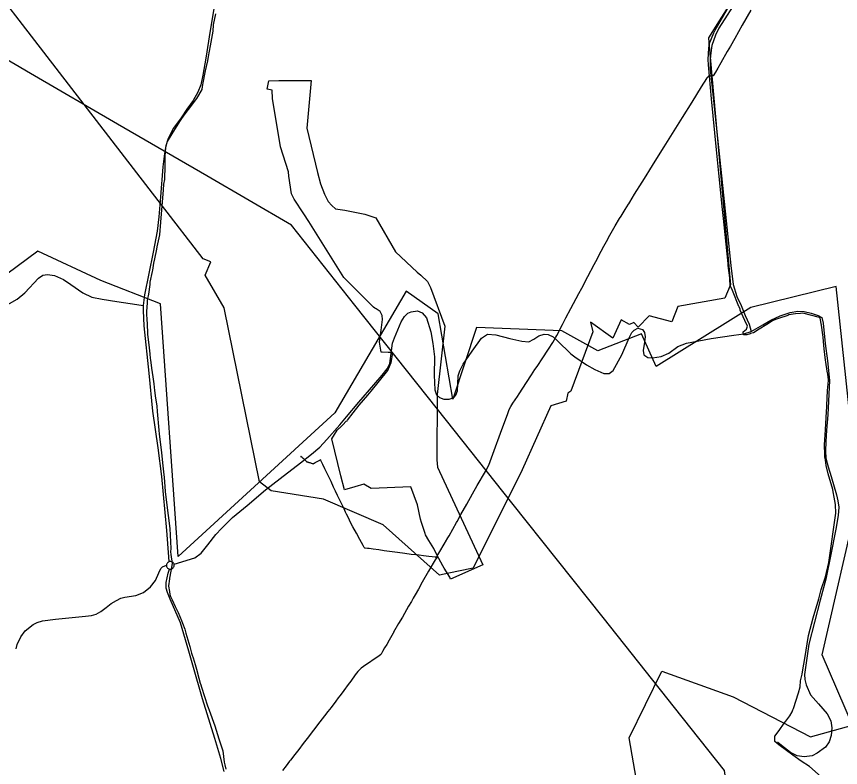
# Model space of a CAD drawing. Extents: x -789162 to -606354, y -1062736 to -945481.
# Drawn here: x -684895 to -682484, y -990695 to -988498 of the extents above; entities that cross this region are included whole.
import ezdxf

# ---------------------------------------------------------------- set-up
doc = ezdxf.new("R2010")
doc.units = 0
for name, color, linetype in [('_SIRSI VZTAHY_CYKLOTRASY MISTNI S', 7, 'Continuous'), ('_SIRSI VZTAHY_ELEKTRICKE VEDENI VN 400 kV S', 7, 'Continuous'), ('_SIRSI VZTAHY_OP vodnich zdroju II stupne', 7, 'Continuous'), ('_SIRSI VZTAHY_SILNICE III TRIDY_STAV', 7, 'Continuous'), ('_SIRSI VZTAHY_VTL PLYNOVOD', 7, 'Continuous')]:
    doc.layers.add(name, color=color, linetype=linetype)

msp = doc.modelspace()

# ---------------------------------------------------------------- linework, layer by layer
at = {"layer": '_SIRSI VZTAHY_CYKLOTRASY MISTNI S'}
msp.add_lwpolyline([(-683047.6, -990923), (-683102.4, -990608.2), (-683006.6, -990413.1), (-682798, -990488.4), (-682572.3, -990604.7), (-682449.2, -990570.5), (-682538.1, -990365.2), (-682432.1, -989903.2), (-682497.1, -989287.3), (-682746.7, -989348.9), (-683023.8, -989521.2), (-683066.3, -989425.6), (-683194.7, -989475.5), (-683299.9, -989417.6), (-683549.5, -989407), (-683618.6, -989616.9), (-683661, -989367.1), (-683755.5, -989301), (-683964.1, -989656.9), (-684422.4, -990077.8), (-684473.7, -989338.6), (-684648.1, -989270.2), (-684832.7, -989184.6), (-685041.3, -989338.6)], dxfattribs=at)
at = {"layer": '_SIRSI VZTAHY_ELEKTRICKE VEDENI VN 400 kV S'}
msp.add_lwpolyline([(-682198.7, -992719.4), (-682367.5, -992387.1), (-682516, -992093.9), (-682661, -991806.9), (-682699.3, -991546.6), (-682750.3, -991201), (-682784.9, -990967.5), (-682824, -990703.2), (-682970.2, -990518.9), (-683178.9, -990255.9), (-683445.5, -989920.7), (-683663.2, -989646.4), (-683905.2, -989342), (-684090.8, -989108.3), (-684338.4, -988964.1), (-684599.3, -988812.2), (-684854, -988664.1), (-685079.5, -988532.9)], dxfattribs=at)
at = {"layer": '_SIRSI VZTAHY_OP vodnich zdroju II stupne'}
for points in [[(-682706.5, -988300.5), (-682839.4, -988510.4), (-682870.9, -988560), (-682869.8, -988572.6), (-682805.7, -989282.2), (-682806.9, -989285), (-682822.4, -989322.1), (-682960.2, -989345.9), (-682977.6, -989390.4), (-683044.6, -989373.2), (-683076.6, -989406.2), (-683089.2, -989393.3), (-683101.3, -989398.3), (-683126.1, -989385.1), (-683150.3, -989438.7), (-683216.2, -989391.6), (-683209.2, -989420.2), (-683273.3, -989593.5), (-683282.1, -989599.2), (-683286.7, -989623), (-683331.6, -989636.8), (-683416.1, -989824.3), (-683558.9, -990111.2), (-683602, -990120.5), (-683624.9, -990125.4), (-683657.2, -990132.4), (-683821.9, -989984.4), (-683996.9, -989909.8), (-684149.6, -989885.3), (-684183.7, -989859), (-684287.2, -989349.7), (-684342.7, -989254.5), (-684327, -989215.8), (-684348.6, -989207), (-684471, -989048.2), (-685340.5, -987920.3)], [(-682532.1, -990730), (-682574.8, -990692.2), (-682599.4, -990676.3), (-682624.1, -990658.6), (-682665, -990628.8), (-682676.3, -990618.5), (-682676.5, -990603.5), (-682664.2, -990586.5), (-682649, -990565.3), (-682644.6, -990559), (-682632.2, -990543.5), (-682626.1, -990531.6), (-682623.4, -990526.2), (-682621.5, -990521.8), (-682607.6, -990476.2), (-682602.1, -990458.5), (-682600.9, -990441.6), (-682596.5, -990421.8), (-682594.3, -990408.8), (-682588.8, -990375.7), (-682577.6, -990308.4), (-682564, -990256.5), (-682547.6, -990201), (-682540.6, -990173.9), (-682528.6, -990137.2), (-682518.2, -990095.4), (-682498.1, -989950.6), (-682498.9, -989925.4), (-682502.6, -989904.1), (-682505.6, -989887.9), (-682507.2, -989881.8), (-682520.9, -989835.6), (-682525.9, -989811.4), (-682528.6, -989794.7), (-682529.9, -989786.8), (-682530.2, -989782.9), (-682530.5, -989779.6), (-682531.1, -989750.9), (-682528.3, -989706.7), (-682526.1, -989670.6), (-682524.4, -989638.7), (-682524.3, -989636.1), (-682521.9, -989591.7), (-682519.9, -989563), (-682519.3, -989559.1), (-682520.2, -989553.9), (-682520.3, -989552.8), (-682521.5, -989543.9), (-682523.1, -989535.1), (-682527.2, -989509.3), (-682528.1, -989503.1), (-682532.6, -989470.2), (-682534.5, -989448.2), (-682535.5, -989435.7), (-682536.1, -989429.2), (-682539.8, -989401.1), (-682543.8, -989380.4), (-682545.9, -989378.3), (-682594.5, -989365.5), (-682601.4, -989366.1), (-682615.6, -989367.2), (-682635.6, -989370.6), (-682638.9, -989371.9), (-682666.1, -989381.1), (-682668.3, -989381.9), (-682674.7, -989384.2), (-682683.1, -989387.6), (-682700.3, -989398.2), (-682722.1, -989412), (-682738.8, -989422.6), (-682747.2, -989425.4), (-682749.1, -989426.4), (-682758.3, -989428.5), (-682763.1, -989428.8), (-682768, -989429.4), (-682769.2, -989420.5), (-682759.4, -989411.9), (-682756.2, -989403.9), (-682764.1, -989386.6), (-682777.4, -989356.7), (-682778.3, -989354.1), (-682781, -989346.8), (-682781.5, -989346), (-682800.4, -989299.4), (-682806.8, -989284.4), (-682808.4, -989266.7), (-682808.6, -989262), (-682812.6, -989225.6), (-682812.9, -989220.3), (-682822.1, -989135.6), (-682826.9, -989088.4), (-682829.7, -989062.6), (-682840.6, -988956.2), (-682846.8, -988887.9), (-682861.9, -988738.8), (-682871, -988639.1), (-682871.8, -988623.8), (-682869.2, -988590.1), (-682868.7, -988582.9), (-682868.1, -988578.7), (-682854.7, -988545.7), (-682851.1, -988537.6), (-682814.5, -988475.4)], [(-684313, -988489.7), (-684319.7, -988521.5), (-684320.4, -988540.8), (-684328.5, -988583.4), (-684334, -988615), (-684336.5, -988627.2), (-684342.9, -988656.7), (-684344.6, -988666.6), (-684348.8, -988686.7), (-684351.8, -988702.6), (-684352.9, -988710.8), (-684368.6, -988737.7), (-684392.9, -988769.5), (-684405.6, -988786.4), (-684416.7, -988802.2), (-684426.4, -988817.8), (-684440.6, -988840.4), (-684454, -988863.4), (-684459.1, -988880.4), (-684461.2, -988906), (-684461.5, -988949.1), (-684462.2, -988960.2), (-684462.5, -988974.2), (-684465.1, -988987.7), (-684466.4, -989004.6), (-684473.6, -989099.5), (-684477.2, -989136.3), (-684484.5, -989171.2), (-684485.5, -989178.1), (-684491.7, -989207), (-684494.4, -989219.7), (-684497.7, -989239.8), (-684498.6, -989243.6), (-684505.1, -989275.2), (-684505, -989278.9), (-684505.4, -989281.5), (-684509.2, -989309.5), (-684510.2, -989314.9), (-684511.7, -989322.6), (-684512.4, -989329.2), (-684512.7, -989332.8), (-684512.7, -989336.5), (-684513.8, -989347.4), (-684513.9, -989351.5), (-684514.5, -989357.2), (-684514.6, -989363.1), (-684514.6, -989372.2), (-684513.9, -989379.9), (-684512.5, -989400.7), (-684511.9, -989421.3), (-684511.8, -989428.2), (-684509.9, -989442.9), (-684507.3, -989466.5), (-684505.1, -989484.9), (-684503.8, -989497.9), (-684502.9, -989501.8), (-684500.1, -989526.9), (-684496.7, -989552), (-684493.7, -989572.2), (-684490.9, -989592), (-684488, -989614.6), (-684487.6, -989618.6), (-684485, -989638), (-684483.2, -989653.7), (-684478.9, -989707.9), (-684477.9, -989719.4), (-684470.7, -989773.4), (-684467.5, -989803.7), (-684463.6, -989838.5), (-684463.1, -989844.9), (-684459.8, -989886.8), (-684455.9, -989919.7), (-684446.4, -989995.2), (-684443.5, -990054.1), (-684444.4, -990064.2), (-684443.6, -990072), (-684440, -990098.4), (-684443.4, -990120.8), (-684447, -990140.4), (-684448.9, -990151.2), (-684449.6, -990155.2), (-684450.6, -990164), (-684447.8, -990179.8), (-684446.2, -990188.3), (-684444.4, -990194.1), (-684439.8, -990204.4), (-684430.8, -990223.4), (-684422.2, -990241.7), (-684412.4, -990264.7), (-684409.1, -990272.5), (-684402.9, -990290.2), (-684399.6, -990301.7), (-684387.9, -990341.1), (-684382.7, -990360.1), (-684380.8, -990366.1), (-684378.6, -990374.4), (-684372.8, -990393.3), (-684368.7, -990406.6), (-684361.4, -990433.6), (-684357.3, -990447.7), (-684355.6, -990453), (-684353.5, -990460), (-684336.1, -990514.5), (-684334.6, -990519.4), (-684331.6, -990526.8), (-684315.1, -990572.7), (-684303.2, -990611.2), (-684291.9, -990645.9), (-684287.1, -990678.7), (-684285.9, -990686.6), (-684282.7, -990699.6)]]:
    msp.add_lwpolyline(points, dxfattribs=at)
msp.add_lwpolyline([(-684014.2, -988953.9), (-684005.3, -988987), (-683994.3, -989017.8), (-683983, -989038.7), (-683972.7, -989050.6), (-683961.4, -989060.2), (-683934.1, -989064.6), (-683876.3, -989075.9), (-683843.8, -989086.9), (-683786.6, -989186.1), (-683723.2, -989245.4), (-683712.2, -989254.2), (-683692.9, -989272.7), (-683683.9, -989290.1), (-683641.7, -989403.7), (-683664.8, -989603.1), (-683665.1, -989794.7), (-683663.7, -989816.2), (-683531, -990101.4), (-683624.9, -990143.3), (-683627.7, -990138.2), (-683643.7, -990111.4), (-683648.1, -990105.1), (-683665.1, -990072.5), (-683673.9, -990053.9), (-683688.7, -990030.2), (-683698.7, -990014.2), (-683699.6, -990010.5), (-683710.6, -989977.6), (-683713.3, -989968.6), (-683722.2, -989925.9), (-683741.3, -989873.2), (-683857.6, -989878.3), (-683879.3, -989865.7), (-683905.2, -989873.4), (-683935.4, -989882.1), (-683946.2, -989841.1), (-683972.1, -989732.9), (-683956.5, -989708.2), (-683945.4, -989696.9), (-683940.2, -989692.1), (-683930.4, -989681.8), (-683928.1, -989680.1), (-683926.4, -989678.5), (-683909.8, -989657.3), (-683892.6, -989634.4), (-683879.5, -989619.9), (-683867.4, -989605.7), (-683857.1, -989593.9), (-683808.6, -989533.4), (-683799.4, -989509.5), (-683795.4, -989487.1), (-683795.1, -989480.7), (-683807.3, -989480.3), (-683824.9, -989479.9), (-683828.1, -989479.2), (-683832.7, -989450.8), (-683828.2, -989415.2), (-683824.1, -989383.8), (-683825.2, -989372.3), (-683831.1, -989361.1), (-683834.1, -989359.1), (-683842.6, -989352.9), (-683846.5, -989350.5), (-683850.6, -989348.1), (-683937.6, -989260.8), (-684039.4, -989096.9), (-684054.1, -989074.9), (-684083.2, -989031.6), (-684090.1, -989016.1), (-684098.2, -988964.8), (-684099.2, -988952), (-684123.1, -988878.9), (-684146.3, -988737.6), (-684147.1, -988713.2), (-684161.6, -988710.2), (-684156.6, -988685.9), (-684127.3, -988684.6), (-684033.2, -988684.9), (-684045.8, -988824)], close=True, dxfattribs=at)
at = {"layer": '_SIRSI VZTAHY_SILNICE III TRIDY_STAV'}
for points in [[(-684312.7, -988445.1), (-684328.6, -988538.5), (-684341.3, -988619.8), (-684349.8, -988669.6), (-684356.2, -988697.6), (-684364.5, -988718.6), (-684378.7, -988743.6), (-684396.6, -988769.1), (-684413.7, -988793.6), (-684435.8, -988824.5), (-684451.4, -988854.1), (-684458.2, -988876.2), (-684462.5, -988898.8), (-684467.3, -988937.6), (-684474.3, -989024.9), (-684478.5, -989083.3), (-684483.5, -989125.2), (-684494.9, -989186.8), (-684520.3, -989311.9), (-684524.9, -989343.2)], [(-682783, -988441.2), (-682840.5, -988531.7), (-682850.3, -988551.7), (-682861.2, -988582.3), (-682863.9, -988604.1), (-682865.5, -988622.8), (-682865.9, -988651.7), (-682850.9, -988789.2), (-682832.9, -988963.9), (-682818.9, -989095.4), (-682804.8, -989226.2), (-682798.8, -989282.1), (-682787.4, -989316.6), (-682775.4, -989343.3), (-682762.8, -989372.4), (-682751.2, -989398.1), (-682745.9, -989419.5)], [(-684922.9, -989341.4), (-684892.9, -989325), (-684870.8, -989306.4), (-684830.7, -989263), (-684818, -989254.6), (-684804.4, -989252.2), (-684784.4, -989255.4), (-684757.2, -989266.8), (-684736.1, -989281.8), (-684700.8, -989305.7), (-684674.6, -989318.4), (-684644.6, -989324.6), (-684601.8, -989331.8), (-684542.9, -989340.2), (-684524.9, -989343.2)], [(-684524.9, -989343.2), (-684524.8, -989358), (-684522.6, -989403), (-684508, -989540.6), (-684496.8, -989652.3), (-684481.6, -989759.9), (-684471.1, -989843.7), (-684455.9, -990001.2), (-684450.8, -990078.4), (-684449.2, -990093)], [(-684434.3, -990100.1), (-684373.7, -990081.7), (-684355.1, -990067.9), (-684335.2, -990043.4), (-684312.4, -990012.9), (-684295.2, -989996), (-684263.1, -989963.6), (-684220.7, -989927.8), (-684167.1, -989882.7), (-684123.9, -989849.7), (-684064.6, -989803.1), (-684032.4, -989777.6), (-684007.8, -989757.7), (-683986.7, -989734.8), (-683949.6, -989692.1), (-683929.5, -989669.1), (-683893.1, -989625.8), (-683880.6, -989610.9), (-683825.6, -989547.4), (-683810.9, -989528.2), (-683803.2, -989512.5), (-683797.8, -989475.4), (-683794.6, -989453.3), (-683788.9, -989437.4), (-683779.5, -989414.2), (-683769.3, -989391.2), (-683760, -989374.8), (-683750.4, -989365.2), (-683740.5, -989361.4), (-683721.6, -989358.8), (-683707.8, -989364.3), (-683695.7, -989379.3), (-683682.9, -989420), (-683676.6, -989454.1), (-683672.6, -989493.3), (-683673.3, -989547.1), (-683671.3, -989589.7), (-683666.2, -989604.4), (-683657.2, -989612.7), (-683645.3, -989617.6), (-683629.7, -989617.3), (-683615.9, -989611.8), (-683609.5, -989605.7), (-683604.5, -989592.8), (-683603.8, -989573), (-683602.5, -989549.3), (-683598.4, -989534), (-683588.6, -989515.1), (-683562.2, -989476.7), (-683534.6, -989438.2), (-683517.2, -989426.6), (-683493, -989429.1), (-683452, -989439.9), (-683417, -989447.3), (-683396.1, -989449.2), (-683381.1, -989441.7), (-683366.7, -989431.7), (-683351.1, -989426.8), (-683339.2, -989427.7), (-683324.6, -989434.9), (-683312.1, -989446.4), (-683273.7, -989484.3), (-683261.3, -989493.5), (-683227.3, -989516.8), (-683203.1, -989530.2), (-683176.9, -989542.4), (-683161.6, -989542), (-683149, -989533.1), (-683124.3, -989487), (-683102.3, -989438.1), (-683094.4, -989422.2), (-683087.7, -989415.1), (-683077.2, -989409.1), (-683063.7, -989412.9), (-683057.3, -989421.9), (-683055.7, -989434.4), (-683058.1, -989450.6), (-683062.1, -989474.7), (-683059.9, -989487.5), (-683048.3, -989494.9), (-683034.7, -989496.3), (-683009.2, -989492), (-682986.9, -989482.2), (-682960.6, -989463.2), (-682934.6, -989453.3), (-682863, -989439.5), (-682796.9, -989430.2), (-682767.3, -989426.4), (-682745.9, -989419.5)], [(-682745.9, -989419.5), (-682711.5, -989399.3), (-682688.2, -989385.6), (-682660.4, -989373.4), (-682631.3, -989363.8), (-682609.4, -989360.1), (-682590.2, -989360.8), (-682569.9, -989365.3), (-682549.9, -989372.3), (-682538.7, -989378.3), (-682535.5, -989395), (-682529.6, -989454.3), (-682522.8, -989504.6), (-682516.9, -989562.5), (-682521, -989663.4), (-682525.5, -989707.9), (-682527.4, -989741.4), (-682527.9, -989769.5), (-682527.2, -989789.4), (-682520.6, -989815.4), (-682511.9, -989843.3), (-682496.4, -989896.7), (-682492.2, -989914.3), (-682489.7, -989933.5), (-682491, -989957.5), (-682498, -989997.5), (-682512.8, -990072), (-682526.9, -990143.5), (-682543.8, -990205.3), (-682576.8, -990334.2), (-682589.5, -990422.2), (-682588.3, -990437.1), (-682584.8, -990452.5), (-682571.7, -990481.9), (-682548.5, -990508.4), (-682523.3, -990537.3), (-682513.1, -990558.4), (-682509.6, -990579.2), (-682511.5, -990600.7), (-682517.7, -990619.8), (-682528, -990635.2), (-682552.2, -990652.5), (-682567.6, -990660.4), (-682590.4, -990663.2), (-682610.7, -990660.2), (-682630.6, -990650.6), (-682648.1, -990637.2), (-682668, -990622.1), (-682668.2, -990621.9)], [(-684896.4, -990347.4), (-684893.6, -990334.6), (-684882.6, -990312.8), (-684869.8, -990294.7), (-684846.4, -990276.8), (-684834.8, -990270.4), (-684818.6, -990265.9), (-684781.3, -990260.9), (-684693.2, -990252.2), (-684676, -990249.8), (-684662.3, -990246.3), (-684648.5, -990238.7), (-684632.6, -990227), (-684618.1, -990215.4), (-684603, -990205.9), (-684589.8, -990199), (-684577.7, -990196.7), (-684546.3, -990192), (-684523.3, -990183.1), (-684502.8, -990165.8), (-684488.4, -990147.4), (-684478.4, -990125.7), (-684473.3, -990112.8), (-684467.5, -990107.3), (-684456.3, -990102.8)], [(-684449.2, -990093), (-684450.8, -990093.8), (-684452.3, -990094.9), (-684453.6, -990096.2), (-684454.7, -990097.7), (-684455.5, -990099.3), (-684456, -990101), (-684456.3, -990102.8)], [(-684456.3, -990102.8), (-684456.2, -990104.8), (-684455.8, -990106.6), (-684455.1, -990108.4), (-684454.1, -990110.1), (-684452.9, -990111.5), (-684451.4, -990112.7), (-684449.7, -990113.7), (-684447.9, -990114.3)], [(-684434.3, -990100.1), (-684435, -990098.4), (-684436, -990096.8), (-684437.2, -990095.4), (-684438.6, -990094.2), (-684440.2, -990093.3), (-684442, -990092.7), (-684443.8, -990092.3), (-684445.6, -990092.2), (-684447.5, -990092.5), (-684449.2, -990093)], [(-684447.9, -990114.3), (-684446.1, -990114.6), (-684444.2, -990114.7), (-684442.4, -990114.4), (-684440.7, -990113.8), (-684439.1, -990113), (-684437.6, -990111.9), (-684436.3, -990110.5), (-684435.3, -990109), (-684434.5, -990107.3), (-684434, -990105.6), (-684433.8, -990103.7), (-684433.9, -990101.9), (-684434.3, -990100.1)], [(-684287.9, -990706.7), (-684297.4, -990668.6), (-684315.2, -990610.2), (-684351.1, -990494), (-684379.7, -990395.5), (-684391.1, -990354), (-684415.6, -990271.1), (-684445.3, -990202), (-684453.8, -990183.2), (-684456.8, -990169.8), (-684456.8, -990153.4), (-684451.8, -990126.6), (-684447.9, -990114.3)]]:
    msp.add_lwpolyline(points, dxfattribs=at)
at = {"layer": '_SIRSI VZTAHY_VTL PLYNOVOD'}
for points in [[(-682746.3, -988478.8), (-682771.8, -988523.2), (-682793.6, -988561.7), (-682806.4, -988583.9), (-682815.5, -988599.8), (-682834.4, -988633.1), (-682843, -988648.5), (-682849.9, -988660.5), (-682856.8, -988671), (-682857.4, -988671.2), (-682857.6, -988671.2), (-682858.6, -988671.3), (-682861.3, -988671.5), (-682867.6, -988671.9), (-682868.4, -988671.9), (-682870.3, -988672.1), (-682871.6, -988673.5), (-682872.9, -988674.8), (-682873, -988675)], [(-683665.2, -990079.9), (-683664.5, -990077.2), (-683664.4, -990077), (-683663.4, -990074.6), (-683662.4, -990072.4), (-683656.2, -990062.5), (-683643.5, -990041), (-683637.2, -990029.6), (-683636.9, -990029.1), (-683636.4, -990028.3), (-683636, -990027.6), (-683633, -990022.8), (-683629.7, -990016.9), (-683607.6, -989977.9), (-683606.1, -989975.1), (-683594.7, -989954.2), (-683578, -989924.6), (-683560.7, -989894.3), (-683546.9, -989869.6), (-683523.2, -989828.4), (-683513.6, -989810.5), (-683497.6, -989767.1), (-683478.9, -989716.4), (-683466.4, -989682.7), (-683458.6, -989662.1), (-683453.5, -989647.1), (-683449.3, -989638.9), (-683442.8, -989628.6), (-683429.8, -989609.2), (-683424.5, -989601.2), (-683402.7, -989568.5), (-683388.1, -989546), (-683378.2, -989530.6), (-683377.4, -989529.4), (-683377.3, -989529.3), (-683370.3, -989518.4), (-683357.6, -989499.1), (-683339.1, -989471), (-683326.4, -989450.9), (-683322, -989444.3), (-683317.1, -989435.8), (-683314.5, -989430.8), (-683297.9, -989398.6), (-683287.5, -989379), (-683273.3, -989352.3), (-683249.9, -989308.2), (-683241.3, -989291.9), (-683223.6, -989258.6), (-683204.8, -989223.3), (-683195.3, -989205.9), (-683194.9, -989205.1), (-683184.4, -989184.5), (-683176.5, -989169.9), (-683169, -989155.8), (-683159.5, -989137.8), (-683143.9, -989109.8), (-683131, -989088.7), (-683126.2, -989081.5), (-683120.4, -989072), (-683114.6, -989062.6), (-683104.7, -989047.1), (-683103.9, -989045.8), (-683101.1, -989040.7), (-683086.6, -989017.7), (-683064.8, -988982.3), (-683053.1, -988963.4), (-683042.5, -988946.5), (-683026.7, -988921.3), (-683000.1, -988878.8), (-682971.1, -988832.3), (-682946.4, -988792.6), (-682918.5, -988747.8), (-682891.1, -988703.5), (-682875.5, -988679), (-682874.6, -988676.9), (-682874.5, -988676.8), (-682874.3, -988676.4), (-682873.7, -988675.7), (-682873.5, -988675.5)], [(-682873.4, -988675.4), (-682873.5, -988675.2), (-682873.6, -988675.2), (-682873.6, -988675.1), (-682873.5, -988675), (-682873.4, -988674.9), (-682873.3, -988674.8), (-682873.2, -988674.9), (-682873.1, -988675.1)], [(-682873, -988675), (-682872.9, -988675.1), (-682872.8, -988675.1), (-682873.4, -988675.7), (-682873.5, -988675.5)], [(-682873.5, -988675.5), (-682873.4, -988675.4)], [(-682873.4, -988675.4), (-682873.2, -988675.2), (-682873.1, -988675.1)], [(-682873.1, -988675.1), (-682873, -988675)], [(-684060.9, -989786.2), (-684061, -989786.1), (-684061.7, -989785.4), (-684062.4, -989784.7), (-684062.5, -989784.8), (-684062.9, -989785.2), (-684063.3, -989785.5), (-684063.4, -989785.6), (-684063.4, -989785.6), (-684063.8, -989786), (-684063.8, -989786)], [(-684060.9, -989786.2), (-684060.6, -989785.9), (-684060.5, -989786), (-684060.4, -989786.1), (-684060.3, -989786.2), (-684060.6, -989786.5)], [(-684060.9, -989786.2), (-684060.8, -989786.4), (-684060.6, -989786.5)], [(-684060.6, -989786.5), (-684060.5, -989786.7), (-684059.8, -989787.4), (-684059.5, -989787.8), (-684059.1, -989788.2), (-684058.1, -989789.1), (-684057.7, -989789.5), (-684057.2, -989789.5), (-684056.9, -989789.9), (-684056.5, -989790.2), (-684050, -989796.6), (-684047.1, -989799.4), (-684046.2, -989800.2), (-684046.1, -989800.2), (-684043.6, -989800.9), (-684042.6, -989801.1), (-684042.1, -989801.3), (-684041.1, -989801.5), (-684041, -989801.6), (-684039.9, -989801.9), (-684039.8, -989802), (-684038.1, -989802.5), (-684036.8, -989802.9), (-684032.9, -989804.2), (-684032.1, -989804.4), (-684030.3, -989805), (-684029.7, -989805.2), (-684028.8, -989805.5), (-684028.3, -989805.7), (-684027.3, -989806.1), (-684021.5, -989802.8), (-684015.2, -989799.1), (-684006.1, -989794.2), (-684005.6, -989793.9)], [(-684005.6, -989793.9), (-684005.7, -989793.7)], [(-683668.9, -990079.5), (-683669.6, -990079.5), (-683670, -990079.4), (-683678.9, -990078.1), (-683688.8, -990077.2), (-683704.1, -990075.8), (-683717.4, -990074), (-683726.7, -990073), (-683740.3, -990071.4), (-683759.3, -990068.6), (-683780.9, -990065.5), (-683819.1, -990060.6), (-683835.1, -990058.1), (-683851.4, -990055.6), (-683863.4, -990054.2), (-683868.5, -990053.9), (-683874.7, -990053.4), (-683876.2, -990053), (-683877.6, -990051.4), (-683880.7, -990045.1), (-683890.2, -990027.9), (-683900.8, -990009.6), (-683911.2, -989990.7), (-683917.5, -989977.8), (-683924.1, -989964.5), (-683929.6, -989953.4), (-683932.2, -989948.1), (-683934.7, -989942.6), (-683936.8, -989938.2), (-683947.7, -989914.9), (-683955.9, -989899), (-683962.2, -989886.4), (-683967.5, -989875), (-683974.9, -989858), (-683982.1, -989842.8), (-683992.6, -989821.1), (-683998.6, -989808.4), (-684004.6, -989796.2), (-684005.6, -989793.9)], [(-683665.2, -990079.9), (-683665.3, -990080.6), (-683670.4, -990087.2), (-683676.3, -990097.4), (-683689.8, -990120.8), (-683708.1, -990153), (-683719.2, -990173.1), (-683728.9, -990189.9), (-683734.3, -990199.6), (-683739.9, -990209), (-683748.1, -990223.2), (-683766.1, -990254.7), (-683777.1, -990273.7), (-683791.8, -990299.3), (-683792.5, -990300.8), (-683792.6, -990300.9), (-683793.2, -990302.1), (-683797.2, -990308.9), (-683804.7, -990322), (-683812, -990335.2), (-683818.1, -990344.7), (-683824, -990355.7), (-683828.5, -990363.1), (-683829.3, -990364.5), (-683835.5, -990368.9), (-683845.9, -990375.9), (-683868.2, -990391.4), (-683870.4, -990392.9), (-683879.8, -990399.6), (-683886.9, -990404.6), (-683896.4, -990413.5), (-683903.9, -990423.6), (-683917.4, -990442.5), (-683924.5, -990451.9), (-683929.5, -990458.3), (-683932.6, -990462.8), (-683942.6, -990476.6), (-683948.9, -990484.8), (-683953.7, -990491), (-683961.2, -990500.8), (-683974.9, -990518.8), (-683984.1, -990530.8), (-683994.2, -990544), (-684007.2, -990561.1), (-684026.3, -990585.8), (-684044.6, -990610), (-684056.2, -990624.9), (-684069.5, -990642.4), (-684080.9, -990657), (-684093.9, -990673.7), (-684094.1, -990674), (-684096, -990676.4), (-684106.2, -990689.9), (-684117, -990703.7)], [(-683668.9, -990079.5), (-683668.8, -990079), (-683668.5, -990079.1), (-683668.2, -990079.1), (-683668.1, -990079.1), (-683668.2, -990079.6)], [(-683668.9, -990079.5), (-683668.5, -990079.6), (-683668.2, -990079.6)], [(-683665.2, -990079.9), (-683667, -990079.8), (-683667.6, -990079.7), (-683668.2, -990079.6)]]:
    msp.add_lwpolyline(points, dxfattribs=at)

doc.saveas('drawing.dxf')
